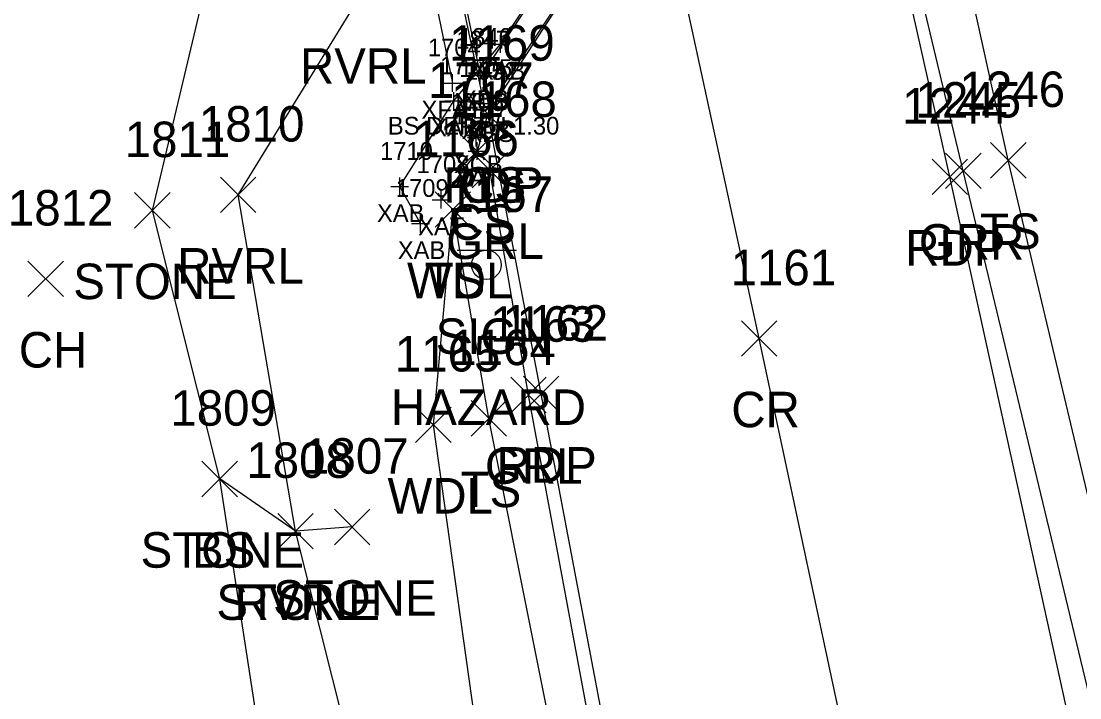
# Model space of a CAD drawing. Extents: x 1545627 to 1546562, y 571176 to 576667.
# Drawn here: x 1546092.5 to 1546152.2, y 572056.2 to 572094.4 of the extents above; entities that cross this region are included whole.
import ezdxf

# ---------------------------------------------------------------- set-up
doc = ezdxf.new("R2010")
doc.units = 0
for name, color, linetype in [('B_A', 7, 'Continuous'), ('B_C', 7, 'Continuous'), ('B_I', 7, 'Continuous'), ('B_TIC', 7, 'Continuous'), ('BB', 7, 'Continuous'), ('BDC', 7, 'Continuous'), ('BF', 7, 'Continuous'), ('BSE', 7, 'Continuous'), ('BSUBM', 7, 'Continuous'), ('L_A', 7, 'Continuous'), ('L_I', 7, 'Continuous'), ('L_TIC', 7, 'Continuous'), ('LASF', 7, 'Continuous'), ('LAWA', 7, 'Continuous'), ('LAWE', 7, 'Continuous'), ('LELB', 7, 'Continuous'), ('P_A', 7, 'Continuous'), ('P_I', 7, 'Continuous'), ('P_TIC', 7, 'Continuous'), ('PET', 7, 'Continuous'), ('PRC', 7, 'Continuous'), ('R_A', 7, 'Continuous'), ('R_I', 7, 'Continuous'), ('R_TIC', 7, 'Continuous'), ('RGR', 7, 'Continuous'), ('S_A', 7, 'Continuous'), ('S_C', 7, 'Continuous'), ('S_I', 7, 'Continuous'), ('SSGN', 7, 'Continuous')]:
    doc.layers.add(name, color=color, linetype=linetype)

msp = doc.modelspace()

# ---------------------------------------------------------------- linework, layer by layer
at = {"layer": 'B_TIC'}
for p, q in [((1546119.556, 572093.077), (1546119.631, 572093.077)), ((1546118.41, 572091.325), (1546118.485, 572091.325)), ((1546118.591, 572091.476), (1546118.667, 572091.476)), ((1546116.851, 572090.88), (1546116.927, 572090.88)), ((1546116.926, 572089.87), (1546117.002, 572089.87)), ((1546118.624, 572089.724), (1546118.7, 572089.724)), ((1546118.891, 572089.561), (1546118.967, 572089.561)), ((1546118.193, 572087.805), (1546118.269, 572087.805)), ((1546118.242, 572087.046), (1546118.318, 572087.046)), ((1546113.875, 572085.054), (1546113.951, 572085.054)), ((1546116.214, 572084.307), (1546116.29, 572084.307)), ((1546115.05, 572082.967), (1546115.125, 572082.967))]:
    msp.add_line(p, q, dxfattribs=at)
for points in [[(1546119.552, 572092.577), (1546119.552, 572093.577)], [(1546119.052, 572093.077), (1546120.052, 572093.077)], [(1546118.406, 572090.825), (1546118.406, 572091.825)], [(1546118.588, 572090.976), (1546118.588, 572091.976)], [(1546116.848, 572090.38), (1546116.848, 572091.38)], [(1546117.906, 572091.325), (1546118.906, 572091.325)], [(1546118.088, 572091.476), (1546119.088, 572091.476)], [(1546116.348, 572090.88), (1546117.348, 572090.88)], [(1546116.423, 572089.87), (1546117.423, 572089.87)], [(1546116.923, 572089.37), (1546116.923, 572090.37)], [(1546118.621, 572089.224), (1546118.621, 572090.224)], [(1546118.888, 572089.061), (1546118.888, 572090.061)], [(1546118.121, 572089.724), (1546119.121, 572089.724)], [(1546118.388, 572089.561), (1546119.388, 572089.561)], [(1546118.19, 572087.305), (1546118.19, 572088.305)], [(1546117.69, 572087.805), (1546118.69, 572087.805)], [(1546118.239, 572086.546), (1546118.239, 572087.546)], [(1546117.739, 572087.046), (1546118.739, 572087.046)], [(1546113.372, 572085.054), (1546114.372, 572085.054)], [(1546113.872, 572084.554), (1546113.872, 572085.554)], [(1546116.211, 572083.807), (1546116.211, 572084.807)], [(1546115.711, 572084.307), (1546116.711, 572084.307)], [(1546115.046, 572082.467), (1546115.046, 572083.467)], [(1546114.546, 572082.967), (1546115.546, 572082.967)]]:
    msp.add_lwpolyline(points, dxfattribs=at)
at = {"layer": 'BB'}
msp.add_lwpolyline([(1546104.734, 572157.449), (1546118.406, 572091.325)], dxfattribs=at)
at = {"layer": 'BDC'}
msp.add_lwpolyline([(1546103.538, 572157.793), (1546104.45, 572157.959), (1546105.12, 572155.727), (1546111.681, 572122.105), (1546118.621, 572089.724), (1546118.19, 572087.805)], dxfattribs=at)
at = {"layer": 'BF'}
msp.add_lwpolyline([(1546103.716, 572154.959), (1546110.449, 572121.961), (1546116.848, 572090.88)], dxfattribs=at)
at = {"layer": 'BSE'}
for points in [[(1546118.588, 572091.476), (1546137.58, 572119.91), (1546137.673, 572117.693), (1546118.888, 572089.561)], [(1546118.888, 572089.561), (1546118.588, 572091.476)]]:
    msp.add_lwpolyline(points, dxfattribs=at)
at = {"layer": 'BSUBM'}
for points in [[(1546115.046, 572082.967), (1546113.872, 572085.054), (1546116.923, 572089.87), (1546119.552, 572093.077), (1546136.964, 572119.425)], [(1546118.239, 572087.046), (1546116.211, 572084.307)]]:
    msp.add_lwpolyline(points, dxfattribs=at)
at = {"layer": 'L_TIC'}
for points in [[(1546117.841, 572088.138), (1546119.841, 572090.138)], [(1546119.841, 572088.138), (1546117.841, 572090.138)], [(1546117.239, 572086.046), (1546119.239, 572088.046)], [(1546119.239, 572086.046), (1546117.239, 572088.046)], [(1546147.167, 572085.529), (1546149.167, 572087.529)], [(1546149.167, 572085.529), (1546147.167, 572087.529)], [(1546103.767, 572083.584), (1546105.767, 572085.584)], [(1546105.767, 572083.584), (1546103.767, 572085.584)], [(1546098.935, 572082.707), (1546100.935, 572084.707)], [(1546100.935, 572082.707), (1546098.935, 572084.707)], [(1546115.869, 572082.757), (1546117.869, 572084.757)], [(1546117.869, 572082.757), (1546115.869, 572084.757)], [(1546115.869, 572082.757), (1546117.869, 572084.757)], [(1546117.869, 572082.757), (1546115.869, 572084.757)], [(1546092.919, 572078.853), (1546094.919, 572080.853)], [(1546094.919, 572078.853), (1546092.919, 572080.853)], [(1546114.769, 572070.629), (1546116.769, 572072.629)], [(1546116.769, 572070.629), (1546114.769, 572072.629)], [(1546117.894, 572070.988), (1546119.894, 572072.988)], [(1546119.894, 572070.988), (1546117.894, 572072.988)], [(1546102.728, 572067.577), (1546104.728, 572069.577)], [(1546104.728, 572067.577), (1546102.728, 572069.577)], [(1546102.728, 572067.577), (1546104.728, 572069.577)], [(1546104.728, 572067.577), (1546102.728, 572069.577)], [(1546107, 572064.636), (1546109, 572066.636)], [(1546109, 572064.636), (1546107, 572066.636)], [(1546107, 572064.636), (1546109, 572066.636)], [(1546109, 572064.636), (1546107, 572066.636)], [(1546110.199, 572064.872), (1546112.199, 572066.872)], [(1546112.199, 572064.872), (1546110.199, 572066.872)]]:
    msp.add_lwpolyline(points, dxfattribs=at)
at = {"layer": 'LASF'}
msp.add_lwpolyline([(1546111.199, 572065.872), (1546108, 572065.636), (1546103.728, 572068.577), (1546099.935, 572083.707), (1546103.999, 572100.793), (1546114.468, 572115.324), (1546131.961, 572136.286), (1546138.465, 572142.662), (1546145.167, 572135.646)], dxfattribs=at)
at = {"layer": 'LAWA'}
msp.add_lwpolyline([(1546207.433, 571744.289), (1546192.225, 571778.133), (1546177.19, 571812.624), (1546161.415, 571847.33), (1546150.884, 571886.698), (1546137.893, 571927.827), (1546130.492, 571965.713), (1546128.093, 572007.861), (1546121.489, 572030.969), (1546115.769, 572071.629), (1546116.869, 572083.757)], dxfattribs=at)
at = {"layer": 'LAWE'}
msp.add_lwpolyline([(1546121.265, 571957.172), (1546118.803, 571996.677), (1546114.937, 572038.101), (1546108, 572065.636), (1546104.767, 572084.584), (1546111.687, 572095.842), (1546118.703, 572113.935), (1546133.848, 572134.836), (1546145.167, 572135.646), (1546153.927, 572139.019), (1546169.651, 572160.036), (1546189.008, 572163.697), (1546206.714, 572193.958), (1546205.832, 572212.69), (1546216.066, 572227.226), (1546228.024, 572235.176), (1546234.868, 572265.766), (1546262.797, 572295.702), (1546275.487, 572309.557), (1546290.065, 572324.25)], dxfattribs=at)
at = {"layer": 'LELB'}
for points in [[(1546346.375, 571534.64), (1546325.48, 571574.254), (1546308.892, 571608.63), (1546296.212, 571635.99), (1546273.967, 571687.639), (1546262.69, 571714.717), (1546248.75, 571750.385), (1546231.961, 571796.63), (1546217.305, 571838.705), (1546210.358, 571854.991), (1546196.649, 571896.999), (1546182.096, 571946.809), (1546169.64, 571995.561), (1546168.24, 572028.129), (1546158.043, 572044.974), (1546148.167, 572086.529), (1546140.639, 572120.601)], [(1546118.841, 572089.138), (1546118.239, 572087.046)], [(1546316.388, 571519.988), (1546295.993, 571560.566), (1546277.232, 571599.946), (1546257.917, 571640.86), (1546240.418, 571680.682), (1546227.253, 571713.557), (1546212.6, 571746.964), (1546199.606, 571780.813), (1546186.37, 571815.406), (1546174.932, 571851.816), (1546162.84, 571891.378), (1546151.937, 571927.809), (1546142.357, 571967.045), (1546132.26, 572008.395), (1546126.745, 572032.676), (1546118.894, 572071.988), (1546116.869, 572083.757)], [(1546289.088, 571508.468), (1546272.408, 571554.879), (1546264.555, 571586.757), (1546244.351, 571627.873), (1546230.424, 571657.808), (1546213.765, 571710.045), (1546197.116, 571744.151), (1546174.208, 571790.13), (1546160.912, 571814.698), (1546145.831, 571859.211), (1546131.616, 571904.026), (1546118.439, 571956.946), (1546115.97, 571995.993), (1546108.777, 572035.922), (1546103.728, 572068.577)]]:
    msp.add_lwpolyline(points, dxfattribs=at)
at = {"layer": 'P_TIC'}
for points in [[(1546117.841, 572088.138), (1546119.841, 572090.138)], [(1546119.841, 572088.138), (1546117.841, 572090.138)], [(1546143.875, 572084.592), (1546145.875, 572086.592)], [(1546145.875, 572084.592), (1546143.875, 572086.592)], [(1546133.127, 572075.488), (1546135.127, 572077.488)], [(1546135.127, 572075.488), (1546133.127, 572077.488)], [(1546120.845, 572072.369), (1546122.845, 572074.369)], [(1546122.845, 572072.369), (1546120.845, 572074.369)]]:
    msp.add_lwpolyline(points, dxfattribs=at)
at = {"layer": 'PET'}
for points in [[(1546144.497, 571967.917), (1546134.66, 572009.132), (1546129.41, 572033.458), (1546121.845, 572073.369), (1546118.841, 572089.138), (1546128.258, 572103.577), (1546137.672, 572117.642)], [(1546178.724, 571945.469), (1546165.665, 571996.104), (1546159.154, 572024.255), (1546153.989, 572044.121), (1546144.875, 572085.592), (1546137.672, 572117.642)]]:
    msp.add_lwpolyline(points, dxfattribs=at)
at = {"layer": 'PRC'}
msp.add_lwpolyline([(1546157.434, 571971.538), (1546147.892, 572011.795), (1546142.502, 572037.302), (1546134.127, 572076.488), (1546128.258, 572103.577)], dxfattribs=at)
at = {"layer": 'R_TIC'}
for points in [[(1546117.95, 572084.968), (1546119.95, 572086.968)], [(1546119.95, 572084.968), (1546117.95, 572086.968)], [(1546144.635, 572084.932), (1546146.635, 572086.932)], [(1546146.635, 572084.932), (1546144.635, 572086.932)], [(1546120.133, 572072.305), (1546122.133, 572074.305)], [(1546122.133, 572072.305), (1546120.133, 572074.305)]]:
    msp.add_lwpolyline(points, dxfattribs=at)
at = {"layer": 'RGR'}
for points in [[(1546165.414, 572025.193), (1546158.523, 572036.45), (1546155.575, 572044.541), (1546145.635, 572085.932), (1546137.816, 572118.618)], [(1546318.085, 571520.895), (1546297.392, 571561.705), (1546278.611, 571601.26), (1546259.665, 571643.054), (1546242.429, 571682.093), (1546228.781, 571714.206), (1546215.185, 571747.992), (1546202.237, 571781.502), (1546189.292, 571816.508), (1546177.18, 571852.709), (1546165.011, 571891.347), (1546154.148, 571928.781), (1546143.684, 571967.797), (1546133.914, 572008.788), (1546128.633, 572032.998), (1546121.133, 572073.305), (1546118.95, 572085.968)]]:
    msp.add_lwpolyline(points, dxfattribs=at)
at = {"layer": 'SSGN'}
for p, q in [((1546117.113, 572081.472), (1546120.446, 572081.472)), ((1546118.76, 572080.639), (1546118.76, 572080.639))]:
    msp.add_line(p, q, dxfattribs=at)
msp.add_circle((1546118.76, 572080.639), 0.833, dxfattribs=at)

# ---------------------------------------------------------------- texts
at = {"layer": 'B_A'}
for s, p in [('XAB', (1546118.273, 572091.077)), ('XBS', (1546117.328, 572089.476)), ('XFAT', (1546115.104, 572088.88)), ('XBIB', (1546116.977, 572089.325)), ('XAB', (1546115.643, 572087.87)), ('XCB', (1546117.357, 572087.724)), ('XBS', (1546117.628, 572087.561)), ('XCB', (1546116.926, 572085.805)), ('XAT', (1546116.943, 572085.046)), ('XAB', (1546112.592, 572083.054)), ('XAT', (1546114.916, 572082.307)), ('XAB', (1546113.767, 572080.967))]:
    msp.add_text(s, height=1, dxfattribs=at).set_placement(p)
at = {"layer": 'B_C'}
msp.add_text('BS DEPTH 1.30', height=1, dxfattribs=at).set_placement((1546113.206, 572087.976))
at = {"layer": 'B_I'}
for s, p in [('1846', (1546117.214, 572092.976)), ('1704', (1546115.462, 572092.38)), ('1847', (1546117.06, 572092.825)), ('1711', (1546116.143, 572091.37)), ('1705', (1546117.235, 572091.224)), ('1952', (1546117.542, 572091.061)), ('1706', (1546116.776, 572089.305)), ('1707', (1546116.853, 572088.546)), ('1710', (1546112.766, 572086.554)), ('1708', (1546114.825, 572085.807)), ('1709', (1546113.656, 572084.467))]:
    msp.add_text(s, height=1, dxfattribs=at).set_placement(p)
at = {"layer": 'L_A'}
for s, p in [('RVRL', (1546108.254, 572090.842)), ('CS', (1546117.282, 572084.138)), ('CS', (1546116.68, 572082.046)), ('TS', (1546146.577, 572081.529)), ('RVRL', (1546101.334, 572079.584)), ('STONE', (1546095.478, 572078.707)), ('WDL', (1546114.286, 572078.757)), ('TS', (1546115.278, 572078.757)), ('CH', (1546092.407, 572074.853)), ('TS', (1546117.304, 572066.988)), ('WDL', (1546113.186, 572066.629)), ('STONE', (1546099.271, 572063.577)), ('BS', (1546102.169, 572063.577)), ('STONE', (1546103.543, 572060.636)), ('RVRL', (1546104.567, 572060.636)), ('STONE', (1546106.742, 572060.872))]:
    msp.add_text(s, height=2, dxfattribs=at).set_placement(p)
at = {"layer": 'L_I'}
for s, p in [('1169', (1546116.66, 572092.138)), ('1707', (1546115.467, 572090.046)), ('1246', (1546145.419, 572089.529)), ('1810', (1546102.555, 572087.584)), ('1811', (1546098.376, 572086.707)), ('1166', (1546114.64, 572086.757)), ('1166', (1546114.64, 572086.757)), ('1812', (1546091.793, 572082.853)), ('1164', (1546116.721, 572074.988)), ('1165', (1546113.596, 572074.629)), ('1809', (1546100.948, 572071.577)), ('1809', (1546100.948, 572071.577)), ('1807', (1546108.427, 572068.872)), ('1808', (1546105.228, 572068.636)), ('1808', (1546105.228, 572068.636))]:
    msp.add_text(s, height=2, dxfattribs=at).set_placement(p)
at = {"layer": 'P_A'}
for s, p in [('RDP', (1546116.329, 572084.138)), ('RDP', (1546142.363, 572080.592)), ('CR', (1546132.56, 572071.488)), ('RDP', (1546119.333, 572068.369))]:
    msp.add_text(s, height=2, dxfattribs=at).set_placement(p)
at = {"layer": 'P_I'}
for s, p in [('1169', (1546116.66, 572092.138)), ('1244', (1546142.182, 572088.592)), ('1161', (1546132.521, 572079.488)), ('1162', (1546119.671, 572076.369))]:
    msp.add_text(s, height=2, dxfattribs=at).set_placement(p)
at = {"layer": 'R_A'}
for s, p in [('GRL', (1546116.493, 572080.968)), ('GRR', (1546143.124, 572080.932)), ('GRL', (1546118.677, 572068.305))]:
    msp.add_text(s, height=2, dxfattribs=at).set_placement(p)
at = {"layer": 'R_I'}
for s, p in [('1168', (1546116.777, 572088.968)), ('1245', (1546142.942, 572088.932)), ('1163', (1546118.96, 572076.305))]:
    msp.add_text(s, height=2, dxfattribs=at).set_placement(p)
at = {"layer": 'S_A'}
msp.add_text('SIGN', height=2, dxfattribs=at).set_placement((1546115.898, 572075.619))
at = {"layer": 'S_C'}
msp.add_text('HAZARD', height=2, dxfattribs=at).set_placement((1546113.378, 572071.619))
at = {"layer": 'S_I'}
msp.add_text('1167', height=2, dxfattribs=at).set_placement((1546116.567, 572083.619))

doc.saveas('drawing.dxf')
